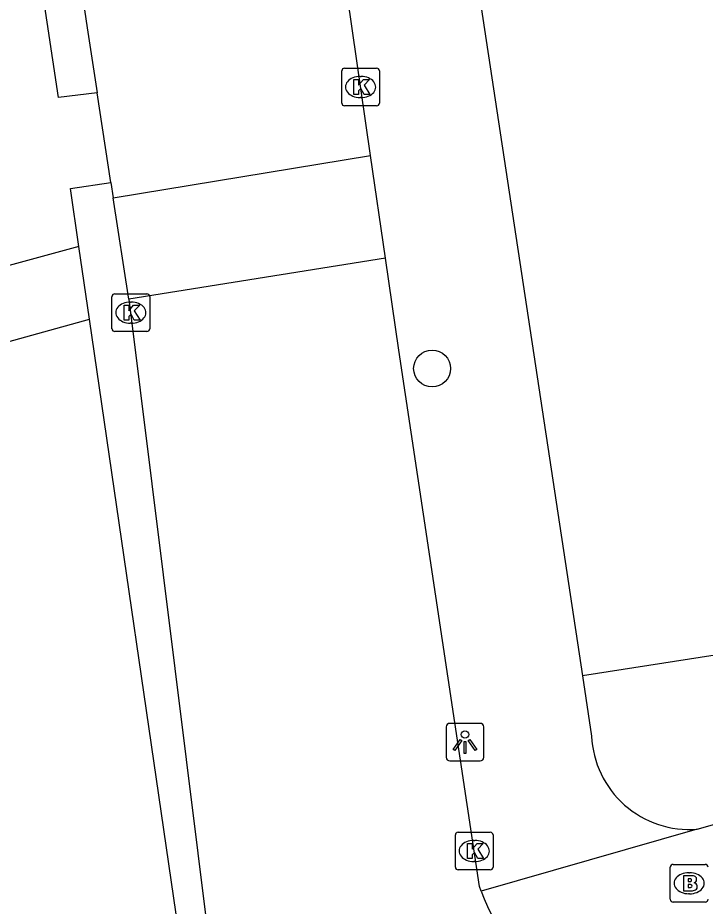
# Model space of a CAD drawing. Extents: x 159053 to 160041, y 380450 to 381422.
# Drawn here: x 159325.6 to 159343.85, y 380960.85 to 380984.43 of the extents above; entities that cross this region are included whole.
import ezdxf

# ---------------------------------------------------------------- set-up
doc = ezdxf.new("R2010")
doc.units = 0
for name, color, linetype in [('IMGEO_Boom', 7, 'Continuous'), ('IMGEO_Brandkraan', 7, 'Continuous'), ('IMGEO_Groenvoorziening', 7, 'Continuous'), ('IMGEO_Kolk', 7, 'Continuous'), ('IMGEO_Lichtpunt', 7, 'Continuous'), ('IMGEO_Rijbaan_lokaal_open', 7, 'Continuous'), ('IMGEO_Voetpad_halfverhard', 7, 'Continuous'), ('IMGEO_Voetpad_open', 7, 'Continuous')]:
    doc.layers.add(name, color=color, linetype=linetype)

msp = doc.modelspace()

# ---------------------------------------------------------------- linework, layer by layer
at = {"layer": 'IMGEO_Boom'}
msp.add_circle((159336.599, 380975.118), 0.489, dxfattribs=at)
at = {"layer": 'IMGEO_Brandkraan'}
for p, q in [((159342.923, 380961.03), (159342.923, 380961.882)), ((159342.998, 380961.956), (159343.85, 380961.956)), ((159343.411, 380961.736), (159343.436, 380961.736)), ((159343.434, 380961.176), (159343.409, 380961.176)), ((159343.85, 380960.956), (159342.998, 380960.956))]:
    msp.add_line(p, q, dxfattribs=at)
for points in [[(159342.923, 380961.03), (159342.923, 380961.882)], [(159342.998, 380961.956), (159343.85, 380961.956)], [(159343.271, 380961.656), (159343.271, 380961.256), (159343.484, 380961.256)], [(159343.502, 380961.656), (159343.271, 380961.656)], [(159343.45, 380961.575), (159343.396, 380961.575), (159343.396, 380961.499)], [(159343.396, 380961.499), (159343.449, 380961.499)], [(159343.458, 380961.423), (159343.396, 380961.423), (159343.396, 380961.342)], [(159343.396, 380961.342), (159343.458, 380961.342)], [(159343.85, 380960.956), (159342.998, 380960.956)]]:
    msp.add_lwpolyline(points, dxfattribs=at)
for centre, radius, start, end in [((159343, 380961.88), 0.0765, 91.552, 178.448), ((159343, 380961.88), 0.0765, 91.552, 178.448), ((159343.848, 380961.88), 0.0765, 1.552, 88.448), ((159343.848, 380961.88), 0.0765, 1.552, 88.448), ((159343.451, 380961.537), 0.0379, 267.8285, 90.9355), ((159343.506, 380961.511), 0.145, 59.4692, 91.5367), ((159343.531, 380961.558), 0.0922, 285.5137, 58.1501), ((159343.459, 380961.382), 0.0404, 269.8759, 90.5077), ((159343.536, 380961.366), 0.105, 301.3115, 78.989), ((159343.49, 380961.507), 0.251, 268.6676, 293.5347), ((159343, 380961.032), 0.0765, 181.552, 268.448), ((159343, 380961.032), 0.0765, 181.552, 268.448), ((159343.848, 380961.032), 0.0765, 271.552, 358.448), ((159343.848, 380961.032), 0.0765, 271.552, 358.448)]:
    msp.add_arc(centre, radius, start, end, dxfattribs=at)
for centre, major_axis, ratio, start_param, end_param in [((159343.41, 380961.456), (-0.387, 0.002), 0.722429, 4.712389, 7.853982), ((159343.435, 380961.456), (-0.39, 0.002), 0.717154, 1.570796, 4.712389)]:
    msp.add_ellipse(centre, major_axis=major_axis, ratio=ratio, start_param=start_param, end_param=end_param, dxfattribs=at)
at = {"layer": 'IMGEO_Groenvoorziening'}
msp.add_lwpolyline([(159346.553, 380967.887), (159340.592, 380966.957)], dxfattribs=at)
at = {"layer": 'IMGEO_Kolk'}
for p, q in [((159334.276, 380983.092), (159335.128, 380983.092)), ((159334.201, 380982.166), (159334.201, 380983.018)), ((159334.689, 380982.872), (159334.714, 380982.872)), ((159335.202, 380983.018), (159335.202, 380982.166)), ((159335.128, 380982.092), (159334.276, 380982.092)), ((159334.712, 380982.312), (159334.687, 380982.312)), ((159328.102, 380976.176), (159328.102, 380977.028)), ((159328.177, 380977.102), (159329.029, 380977.102)), ((159329.103, 380977.028), (159329.103, 380976.176)), ((159328.59, 380976.882), (159328.615, 380976.882)), ((159328.613, 380976.322), (159328.588, 380976.322)), ((159329.029, 380976.102), (159328.177, 380976.102)), ((159337.293, 380962.811), (159338.145, 380962.811)), ((159337.218, 380961.885), (159337.218, 380962.737)), ((159337.706, 380962.591), (159337.731, 380962.591)), ((159338.219, 380962.737), (159338.219, 380961.885)), ((159338.145, 380961.811), (159337.293, 380961.811)), ((159337.729, 380962.031), (159337.704, 380962.031))]:
    msp.add_line(p, q, dxfattribs=at)
for points in [[(159334.276, 380983.092), (159335.128, 380983.092)], [(159334.201, 380982.166), (159334.201, 380983.018)], [(159334.522, 380982.792), (159334.645, 380982.792), (159334.645, 380982.641), (159334.775, 380982.792), (159334.939, 380982.792), (159334.793, 380982.641), (159334.946, 380982.392), (159334.794, 380982.392), (159334.709, 380982.556), (159334.645, 380982.489), (159334.645, 380982.392), (159334.522, 380982.392), (159334.522, 380982.792)], [(159335.202, 380983.018), (159335.202, 380982.166)], [(159335.128, 380982.092), (159334.276, 380982.092)], [(159328.102, 380976.176), (159328.102, 380977.028)], [(159328.177, 380977.102), (159329.029, 380977.102)], [(159329.103, 380977.028), (159329.103, 380976.176)], [(159328.423, 380976.802), (159328.546, 380976.802), (159328.546, 380976.651), (159328.676, 380976.802), (159328.84, 380976.802), (159328.694, 380976.651), (159328.847, 380976.402), (159328.695, 380976.402), (159328.61, 380976.566), (159328.546, 380976.499), (159328.546, 380976.402), (159328.423, 380976.402), (159328.423, 380976.802)], [(159329.029, 380976.102), (159328.177, 380976.102)], [(159337.293, 380962.811), (159338.145, 380962.811)], [(159337.218, 380961.885), (159337.218, 380962.737)], [(159337.539, 380962.511), (159337.662, 380962.511), (159337.662, 380962.36), (159337.792, 380962.511), (159337.956, 380962.511), (159337.81, 380962.36), (159337.963, 380962.111), (159337.811, 380962.111), (159337.726, 380962.275), (159337.662, 380962.208), (159337.662, 380962.111), (159337.539, 380962.111), (159337.539, 380962.511)], [(159338.219, 380962.737), (159338.219, 380961.885)], [(159338.145, 380961.811), (159337.293, 380961.811)]]:
    msp.add_lwpolyline(points, dxfattribs=at)
for centre, start, end in [((159334.278, 380983.016), 91.552, 178.448), ((159334.278, 380983.016), 91.552, 178.448), ((159335.126, 380983.016), 1.552, 88.448), ((159335.126, 380983.016), 1.552, 88.448), ((159334.278, 380982.168), 181.552, 268.448), ((159334.278, 380982.168), 181.552, 268.448), ((159335.126, 380982.168), 271.552, 358.448), ((159335.126, 380982.168), 271.552, 358.448), ((159328.179, 380977.026), 91.552, 178.448), ((159328.179, 380977.026), 91.552, 178.448), ((159329.027, 380977.026), 1.552, 88.448), ((159329.027, 380977.026), 1.552, 88.448), ((159328.179, 380976.178), 181.552, 268.448), ((159328.179, 380976.178), 181.552, 268.448), ((159329.027, 380976.178), 271.552, 358.448), ((159329.027, 380976.178), 271.552, 358.448), ((159337.295, 380962.735), 91.552, 178.448), ((159337.295, 380962.735), 91.552, 178.448), ((159338.143, 380962.735), 1.552, 88.448), ((159338.143, 380962.735), 1.552, 88.448), ((159337.295, 380961.887), 181.552, 268.448), ((159337.295, 380961.887), 181.552, 268.448), ((159338.143, 380961.887), 271.552, 358.448), ((159338.143, 380961.887), 271.552, 358.448)]:
    msp.add_arc(centre, 0.0765, start, end, dxfattribs=at)
for centre, major_axis, ratio, start_param, end_param in [((159334.688, 380982.592), (-0.387, 0.002), 0.722429, 4.712389, 7.853982), ((159334.713, 380982.592), (-0.39, 0.002), 0.717154, 1.570796, 4.712389), ((159328.589, 380976.602), (-0.387, 0.002), 0.722429, 4.712389, 7.853982), ((159328.614, 380976.602), (-0.39, 0.002), 0.717154, 1.570796, 4.712389), ((159337.705, 380962.311), (-0.387, 0.002), 0.722429, 4.712389, 7.853982), ((159337.73, 380962.311), (-0.39, 0.002), 0.717154, 1.570796, 4.712389)]:
    msp.add_ellipse(centre, major_axis=major_axis, ratio=ratio, start_param=start_param, end_param=end_param, dxfattribs=at)
at = {"layer": 'IMGEO_Lichtpunt'}
for p, q in [((159336.974, 380965.605), (159336.974, 380964.798)), ((159336.974, 380965.605), (159336.974, 380964.798)), ((159337.876, 380965.7), (159337.068, 380965.7)), ((159337.876, 380965.7), (159337.068, 380965.7)), ((159337.97, 380964.798), (159337.97, 380965.605)), ((159337.97, 380964.798), (159337.97, 380965.605)), ((159337.068, 380964.704), (159337.876, 380964.704)), ((159337.068, 380964.704), (159337.876, 380964.704))]:
    msp.add_line(p, q, dxfattribs=at)
for points in [[(159337.348, 380965.269), (159337.387, 380965.241), (159337.199, 380964.979), (159337.161, 380965.006), (159337.348, 380965.269)], [(159337.45, 380965.221), (159337.497, 380965.221), (159337.497, 380964.899), (159337.45, 380964.899), (159337.45, 380965.221)], [(159337.56, 380965.241), (159337.598, 380965.268), (159337.785, 380965.006), (159337.746, 380964.978), (159337.56, 380965.241)]]:
    msp.add_lwpolyline(points, dxfattribs=at)
msp.add_circle((159337.473, 380965.403), 0.0994, dxfattribs=at)
for centre, start, end in [((159337.068, 380965.605), 90, 180), ((159337.068, 380965.605), 90, 180), ((159337.876, 380965.605), 0, 90), ((159337.876, 380965.605), 0, 90), ((159337.068, 380964.798), 180, 270), ((159337.068, 380964.798), 180, 270), ((159337.876, 380964.798), 270, 0), ((159337.876, 380964.798), 270, 360)]:
    msp.add_arc(centre, 0.0946, start, end, dxfattribs=at)
at = {"layer": 'IMGEO_Rijbaan_lokaal_open'}
for points in [[(159334.965, 380980.773), (159334.351, 380985.012), (159332.172, 381000), (159327.968, 381028.382)], [(159325.817, 380995.167), (159327.44, 380984.165), (159327.706, 380982.437)], [(159328.072, 380980.054), (159327.706, 380982.437)], [(159328.134, 380979.654), (159334.965, 380980.773)], [(159335.359, 380978.05), (159334.965, 380980.773)], [(159328.072, 380980.054), (159328.134, 380979.654)], [(159328.548, 380976.961), (159328.134, 380979.654)], [(159335.359, 380978.05), (159328.548, 380976.961)], [(159337.904, 380961.246), (159337.861, 380961.365), (159335.713, 380975.604), (159335.359, 380978.05)], [(159328.548, 380976.961), (159330.684, 380959.835)]]:
    msp.add_lwpolyline(points, dxfattribs=at)
msp.add_arc((159343.495, 380963.317), 5.962, 200.3217, 267.0739, dxfattribs=at)
at = {"layer": 'IMGEO_Voetpad_halfverhard'}
for points in [[(159327.225, 380978.359), (159312.664, 380974.397)], [(159313.145, 380972.451), (159327.509, 380976.426)]]:
    msp.add_lwpolyline(points, dxfattribs=at)
at = {"layer": 'IMGEO_Voetpad_open'}
for points in [[(159323.886, 381079.531), (159335.584, 381000), (159340.592, 380966.957)], [(159327.706, 380982.437), (159326.68, 380982.313), (159326.235, 380985.32)], [(159327.225, 380978.359), (159327, 380979.897), (159328.072, 380980.054)], [(159327.509, 380976.426), (159327.225, 380978.359)], [(159329.935, 380959.726), (159327.509, 380976.426)], [(159343.633, 380962.89), (159365.361, 380969.055), (159364.944, 380971.449)], [(159340.592, 380966.957), (159340.834, 380965.36)], [(159343.633, 380962.89), (159337.904, 380961.246)]]:
    msp.add_lwpolyline(points, dxfattribs=at)
msp.add_arc((159343.427, 380965.478), 2.596, 182.6015, 274.5444, dxfattribs=at)

doc.saveas('drawing.dxf')
